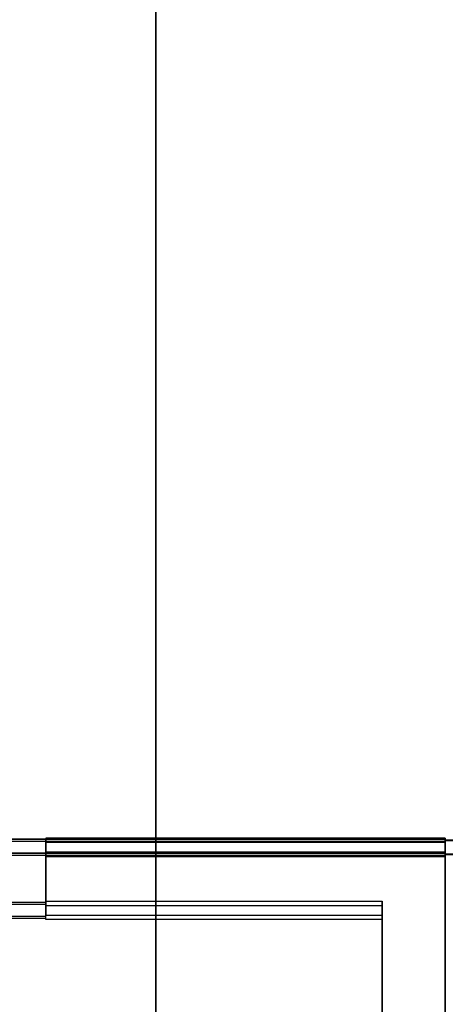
# Model space of a CAD drawing. Header units: millimetres. Extents: x 0 to 1524, y 0 to 1016.
# Tile 338 of 352: x 1394.99 to 1396, y 413.07 to 415.41. Entities that reach past the tile are written whole.
import ezdxf

# ---------------------------------------------------------------- set-up
doc = ezdxf.new("R2010")
doc.units = ezdxf.units.MM
doc.header["$LTSCALE"] = 83.82
doc.layers.get('0').update_dxf_attribs({"linetype": 'CONTINUOUS'})
doc.styles.get("Standard").update_dxf_attribs({"font": 'txt', "width": 0.8})
doc.dimstyles.new('DIMSTYLE_1', dxfattribs={"dimtxt": 15, "dimasz": 12, "dimexe": 0.18, "dimexo": 0.0625, "dimgap": 0.09, "dimtad": 1, "dimzin": 0, "dimdsep": 46, "dimtxsty": 'STANDARD', "dimblk": 'CLOSED', "dimblk1": 'CLOSED', "dimblk2": 'CLOSED', "dimcen": 0.09, "dimadec": 0, "dimazin": 0, "dimtp": 0.01, "dimtm": 0.01, "dimtfac": 1, "dimtofl": 0, "dimtmove": 0, "dimatfit": 3, "dimldrblk": 'CLOSED', "dimfxl": 1, "dimtolj": 1, "dimtzin": 0, "dimarcsym": 0})

# ---------------------------------------------------------------- blocks, each defined once
blk = doc.blocks.new('_CLOSED')
at = {"color": 0, "linetype": 'BYBLOCK'}
for p, q in [((0, 0), (-1, 0.20833)), ((-1, 0.20833), (-1, -0.20833)), ((-1, -0.20833), (0, 0)), ((-1, 0), (0, 0))]:
    blk.add_line(p, q, dxfattribs=at)
blk = doc.blocks.new('*D5')
at = {"color": 2, "linetype": 'CONTINUOUS'}
for p, q in [((1198.1454, 405.5567), (1198.1454, 520.5283)), ((1416.104, 413.0175), (1416.104, 520.5283)), ((1198.1454, 519.5283), (1307.1247, 519.5283)), ((1416.104, 519.5283), (1307.1247, 519.5283))]:
    blk.add_line(p, q, dxfattribs=at)
at = {"color": 2, "linetype": 'CONTINUOUS', "xscale": 12, "yscale": 12, "zscale": 12, "rotation": 180}
blk.add_blockref('_CLOSED', (1198.1454, 519.5283), dxfattribs=at)
at = {"color": 2, "linetype": 'CONTINUOUS', "xscale": 12, "yscale": 12, "zscale": 12}
blk.add_blockref('_CLOSED', (1416.104, 519.5283), dxfattribs=at)

msp = doc.modelspace()

# ---------------------------------------------------------------- linework, layer by layer
at = {"color": 7, "linetype": 'CONTINUOUS'}
for p, q in [((1395.3154, 417.7067), (1395.3154, 411.1067)), ((1395.3154, 411.1067), (1395.3154, 417.7067)), ((1395.3154, 417.7067), (1395.3154, 411.1067)), ((1395.3154, 411.1067), (1395.3154, 417.7067)), ((1395.3154, 417.7067), (1395.3154, 411.1067)), ((1395.3154, 411.1067), (1395.3154, 417.7067)), ((1395.3154, 417.7067), (1395.3154, 411.1067)), ((1395.3154, 411.1067), (1395.3154, 417.7067))]:
    msp.add_line(p, q, dxfattribs=at)
at = {"color": 6, "linetype": 'CONTINUOUS'}
for p, q in [((1396.004, 413.4595), (1391.3942, 413.4595)), ((1391.3942, 413.4555), (1396.004, 413.4555)), ((1395.054, 413.4605), (1391.654, 413.4605)), ((1395.054, 413.4546), (1391.654, 413.4546)), ((1395.054, 413.4625), (1395.054, 413.3125)), ((1396.004, 413.4625), (1395.054, 413.4625)), ((1395.054, 413.4613), (1395.054, 413.4617)), ((1395.054, 413.3115), (1395.054, 413.4615)), ((1395.054, 413.3046), (1395.054, 413.4546)), ((1395.054, 413.4534), (1395.054, 413.4537)), ((1396.004, 413.4526), (1395.054, 413.4526)), ((1395.054, 413.4526), (1395.054, 413.3026)), ((1396.004, 413.4625), (1396.004, 413.4595)), ((1396.004, 413.461), (1396.004, 410.4626)), ((1396.004, 413.4562), (1396.004, 413.4589)), ((1396.004, 411.9063), (1396.004, 413.4562)), ((1396.004, 413.4555), (1396.004, 411.9056)), ((1396.004, 413.4555), (1396.004, 413.4526)), ((1396.004, 411.9013), (1396.004, 413.4541)), ((1396.004, 413.4263), (1391.3942, 413.4263)), ((1395.054, 413.4273), (1391.654, 413.4273)), ((1395.054, 413.4293), (1395.054, 413.2793)), ((1396.004, 413.4293), (1395.054, 413.4293)), ((1395.054, 413.4281), (1395.054, 413.4285)), ((1395.054, 413.2783), (1395.054, 413.4283)), ((1396.004, 413.4293), (1396.004, 413.4263)), ((1396.004, 413.4278), (1396.004, 411.8807)), ((1396.004, 413.423), (1396.004, 413.4256)), ((1391.3942, 413.4223), (1396.004, 413.4223)), ((1395.054, 413.4213), (1391.654, 413.4213)), ((1395.054, 413.2713), (1395.054, 413.4213)), ((1395.054, 413.4202), (1395.054, 413.4205)), ((1395.054, 413.4193), (1396.004, 413.4193)), ((1395.054, 413.2694), (1395.054, 413.4193)), ((1396.004, 411.873), (1396.004, 413.423)), ((1396.004, 413.4223), (1396.004, 411.8724)), ((1396.004, 413.4223), (1396.004, 413.4193)), ((1396.004, 410.4194), (1396.004, 413.4208)), ((1391.654, 413.3105), (1395.054, 413.3105)), ((1395.054, 413.3105), (1395.054, 413.3125)), ((1395.054, 413.3125), (1395.854, 413.3125)), ((1395.854, 413.3026), (1395.854, 413.3125)), ((1395.854, 413.3125), (1395.854, 410.4626)), ((1395.054, 413.3046), (1391.654, 413.3046)), ((1395.054, 413.3026), (1395.054, 413.3046)), ((1395.054, 413.3026), (1395.854, 413.3026)), ((1395.854, 411.9013), (1395.854, 413.3026)), ((1391.654, 413.2773), (1395.054, 413.2773)), ((1395.054, 413.2713), (1391.654, 413.2713)), ((1395.054, 413.2773), (1395.054, 413.2793)), ((1395.054, 413.2793), (1395.854, 413.2793)), ((1395.054, 413.2694), (1395.054, 413.2713)), ((1395.854, 413.2694), (1395.054, 413.2694)), ((1395.854, 413.2694), (1395.854, 413.2793)), ((1395.854, 413.2793), (1395.854, 411.8807)), ((1395.854, 410.4194), (1395.854, 413.2694))]:
    msp.add_line(p, q, dxfattribs=at)
for points in [[(1396.004, 413.4589), (1396.0398, 413.4585), (1396.0646, 413.4581), (1396.0773, 413.4577), (1396.0774, 413.4573), (1396.0648, 413.4569), (1396.0402, 413.4566), (1396.004, 413.4562)], [(1396.004, 413.4256), (1396.0398, 413.4253), (1396.0646, 413.4249), (1396.0773, 413.4245), (1396.0774, 413.4241), (1396.0648, 413.4237), (1396.0402, 413.4234), (1396.004, 413.423)]]:
    msp.add_lwpolyline(points, dxfattribs=at)

# ---------------------------------------------------------------- dimensions: what is measured, and where the dimension line sits
at = {"color": 2, "linetype": 'CONTINUOUS'}
dim = msp.add_linear_dim(base=(1198.1454, 519.5283), p1=(1416.104, 413.0175), p2=(1198.1454, 405.5567), angle=180, dimstyle='DIMSTYLE_1', dxfattribs=at)
dim.commit()
dim.dimension.update_dxf_attribs({"geometry": '*D5', "text_midpoint": (1271.1247, 523.2783), "dimtype": 160})

doc.saveas('drawing.dxf')
